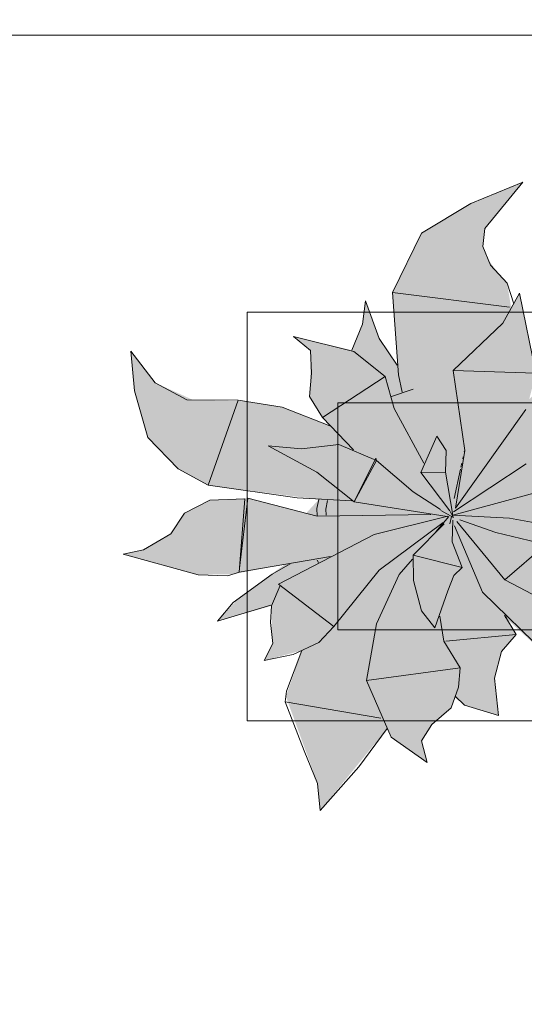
# Model space of a CAD drawing. Header units: millimetres. Extents: x -59761 to 112741, y -57975 to 46221.
# Tile 405 of 421: x 90401 to 90956, y -10067 to -8983. Entities that reach past the tile are written whole.
import ezdxf

# ---------------------------------------------------------------- set-up
doc = ezdxf.new("R2010")
doc.units = ezdxf.units.MM
for name, pattern in [('короткая штриховая', [282.222222, 141.111111, -141.111111]), ('Штриховая', [564.444447, 282.222223, -282.222223]), ('Штрихпунктирная', [670.277762, 352.777767, -176.388884, 0, -141.111112])]:
    doc.linetypes.add(name, pattern=pattern)
for name, color, linetype in [('Интерьер - Мебель', 7, 'Continuous'), ('Элемент модели - Границы зон', 7, 'Continuous'), ('Элемент Модели - Зона', 7, 'Continuous'), ('Элемент Модели - Оси', 2, 'Continuous')]:
    doc.layers.add(name, color=color, linetype=linetype)

msp = doc.modelspace()

# ---------------------------------------------------------------- hatches: boundary and pattern name
at = {"layer": 'Интерьер - Мебель', "linetype": 'Continuous', "lineweight": 0}
msp.add_hatch(color=255, dxfattribs=at).paths.add_polyline_path([(90954.19, -9161.92), (90896.95, -9185.35), (90842.63, -9217.93), (90810.77, -9283.32), (90816.16, -9363.23), (90797.4, -9335.48), (90781.31, -9292.44), (90777.68, -9318.31), (90766.04, -9346.91), (90701.9, -9331.79), (90720.51, -9347.31), (90720.23, -9390.13), (90719.62, -9397.7), (90733.95, -9421.11), (90741.99, -9430.06), (90688.09, -9409.55), (90647.31, -9403.05), (90591.22, -9401.64), (90549.49, -9382.62), (90523.01, -9347.87), (90526.83, -9391.67), (90541.54, -9442.88), (90574.82, -9477.57), (90607.86, -9495.58), (90729.64, -9511.28), (90715.74, -9526.55), (90651.64, -9509.89), (90609.68, -9511.92), (90581.9, -9526.25), (90567.03, -9548.96), (90536.89, -9566.58), (90514.57, -9571.37), (90596.85, -9594.15), (90635.82, -9593.45), (90692.28, -9582.69), (90640.52, -9621.28), (90618.36, -9645.3), (90677.7, -9628.39), (90677.92, -9658.32), (90679.08, -9669.92), (90669.75, -9688.65), (90711.17, -9677.55), (90693.5, -9728.17), (90728.44, -9823.85), (90731.26, -9853.92), (90805.16, -9763.36), (90809.28, -9773.04), (90848.86, -9800.8), (90842.92, -9776.97), (90854.27, -9759.2), (90875.59, -9740.68), (90879.63, -9729.36), (90889.95, -9737.6), (90927.69, -9749.02), (90923.11, -9708.18), (90930.7, -9678.66), (90946.82, -9659.87), (90935.04, -9641.14), (91003.83, -9704.8), (91027.64, -9720.6), (91073.44, -9735.87), (91132.93, -9730.08), (91182.18, -9734.85), (91205.57, -9749.34), (91168.72, -9687.54), (91112.78, -9661.9), (91104.07, -9640.06), (91091.38, -9635.1), (91138.58, -9620.11), (91113.4, -9621.33), (91083.71, -9613.76), (91066.34, -9590.84), (91095.73, -9587.47), (91145.84, -9568.35), (91198.83, -9526.31), (91151.41, -9537.88), (91110.55, -9532.7), (91089.18, -9516.38), (91093.88, -9512.58), (91073.13, -9501.8), (91007.27, -9495.17), (91047.51, -9484.89), (91105.93, -9459.8), (91125.87, -9399.75), (91157.37, -9365.1), (91121.87, -9371.33), (91076.31, -9372.74), (91035.35, -9388.5), (91021.6, -9403), (91035.38, -9362.01), (91012.64, -9365.49), (90985.61, -9376.87), (90961.36, -9400.71), (90968.75, -9372.12), (90950.72, -9283.96), (90941.55, -9300.57), (90936.97, -9272.97), (90927.83, -9263.08), (90916.1, -9246.74), (90910.41, -9232.66), (90912.53, -9212.69)])

# ---------------------------------------------------------------- linework, layer by layer
at = {"layer": 'Интерьер - Мебель', "color": 7, "linetype": 'Continuous', "lineweight": 15}
for p, q in [((90954.19, -9161.92), (90896.95, -9185.35)), ((90954.19, -9161.92), (90896.95, -9185.35)), ((90954.19, -9161.92), (90912.53, -9212.69)), ((90954.19, -9161.92), (90912.53, -9212.69)), ((90896.95, -9185.35), (90842.63, -9217.93)), ((90896.95, -9185.35), (90842.63, -9217.93)), ((90912.53, -9212.69), (90910.41, -9232.66)), ((90912.53, -9212.69), (90910.41, -9232.66)), ((90842.63, -9217.93), (90810.77, -9283.32)), ((90842.63, -9217.93), (90810.77, -9283.32)), ((90910.41, -9232.66), (90918.7, -9253.19)), ((90910.41, -9232.66), (90918.7, -9253.19)), ((90918.7, -9253.19), (90936.97, -9272.97)), ((90918.7, -9253.19), (90936.97, -9272.97)), ((90936.97, -9272.97), (90944.27, -9295.76)), ((90936.97, -9272.97), (90944.27, -9295.76)), ((90810.77, -9283.32), (90939.77, -9299.61)), ((90810.77, -9283.32), (90817.64, -9373.87)), ((90810.77, -9283.32), (90939.77, -9299.61)), ((90810.77, -9283.32), (90817.64, -9373.87)), ((90950.72, -9283.96), (90932.39, -9317.18)), ((90950.72, -9283.96), (90932.39, -9317.18)), ((90950.72, -9283.96), (90968.75, -9372.12)), ((90950.72, -9283.96), (90968.75, -9372.12)), ((90781.31, -9292.44), (90777.68, -9318.31)), ((90781.31, -9292.44), (90777.68, -9318.31)), ((90781.31, -9292.44), (90796.29, -9333.84)), ((90781.31, -9292.44), (90796.29, -9333.84)), ((90777.68, -9318.31), (90766.04, -9346.91)), ((90777.68, -9318.31), (90766.04, -9346.91)), ((90932.39, -9317.18), (90877.56, -9369.38)), ((90932.39, -9317.18), (90877.56, -9369.38)), ((90701.9, -9331.79), (90720.51, -9347.31)), ((90701.9, -9331.79), (90768.5, -9348.17)), ((90701.9, -9331.79), (90720.51, -9347.31)), ((90701.9, -9331.79), (90768.5, -9348.17)), ((90796.29, -9333.84), (90816.16, -9363.23)), ((90796.29, -9333.84), (90816.16, -9363.23)), ((90523.01, -9347.87), (90526.82, -9391.67)), ((90523.01, -9347.87), (90549.49, -9382.62)), ((90523.01, -9347.87), (90526.82, -9391.67)), ((90523.01, -9347.87), (90549.49, -9382.62)), ((90720.51, -9347.31), (90721.66, -9372.16)), ((90720.51, -9347.31), (90721.66, -9372.16)), ((90768.5, -9348.17), (90802.88, -9375.65)), ((90768.5, -9348.17), (90802.88, -9375.65)), ((90721.66, -9372.16), (90719.62, -9397.7)), ((90721.66, -9372.16), (90719.62, -9397.7)), ((90802.88, -9375.65), (90733.95, -9421.11)), ((90802.88, -9375.65), (90733.95, -9421.11)), ((90802.88, -9375.65), (90812.57, -9411.21)), ((90802.88, -9375.65), (90812.57, -9411.21)), ((90817.64, -9373.87), (90821.57, -9392.91)), ((90817.64, -9373.87), (90821.57, -9392.91)), ((90877.56, -9369.38), (90968.75, -9372.11)), ((90877.56, -9369.38), (90890.39, -9457.25)), ((90877.56, -9369.38), (90968.75, -9372.11)), ((90877.56, -9369.38), (90890.39, -9457.25)), ((90549.49, -9382.62), (90584.54, -9401.59)), ((90549.49, -9382.62), (90584.54, -9401.59)), ((90526.82, -9391.67), (90541.54, -9442.88)), ((90526.82, -9391.67), (90541.54, -9442.88)), ((90719.62, -9397.7), (90733.95, -9421.11)), ((90719.62, -9397.7), (90733.95, -9421.11)), ((90833.8, -9389.62), (90809.95, -9397.84)), ((90833.8, -9389.62), (90809.95, -9397.84)), ((90584.54, -9401.59), (90640.92, -9402.04)), ((90584.54, -9401.59), (90640.92, -9402.04)), ((90640.92, -9402.04), (90607.86, -9495.58)), ((90640.92, -9402.04), (90607.86, -9495.58)), ((90640.92, -9402.04), (90689.41, -9409.76)), ((90640.92, -9402.04), (90689.41, -9409.76)), ((90689.41, -9409.76), (90741.99, -9430.06)), ((90689.41, -9409.76), (90741.99, -9430.06)), ((90812.57, -9411.21), (90845.2, -9471.09)), ((90812.57, -9411.21), (90845.2, -9471.09)), ((90733.95, -9421.11), (90767.83, -9456.57)), ((90733.95, -9421.11), (90767.83, -9456.57)), ((90957.72, -9412.13), (90880.09, -9520.82)), ((90957.72, -9412.13), (90880.09, -9520.82)), ((90541.54, -9442.88), (90574.82, -9477.57)), ((90541.54, -9442.88), (90574.82, -9477.57)), ((90859.78, -9441.52), (90841.95, -9481.59)), ((90859.78, -9441.52), (90841.95, -9481.59)), ((90859.78, -9441.52), (90870, -9457.45)), ((90859.78, -9441.52), (90870, -9457.45)), ((90674.01, -9452.1), (90710.84, -9455.35)), ((90674.01, -9452.1), (90727.6, -9481.04)), ((90674.01, -9452.1), (90710.84, -9455.35)), ((90674.01, -9452.1), (90727.6, -9481.04)), ((90751.96, -9450.71), (90710.84, -9455.35)), ((90751.96, -9450.71), (90710.84, -9455.35)), ((90751.96, -9450.71), (90793.39, -9468.31)), ((90751.96, -9450.71), (90793.39, -9468.31)), ((90870, -9457.45), (90869.14, -9481.34)), ((90870, -9457.45), (90869.14, -9481.34)), ((90890.39, -9457.25), (90880.09, -9520.82)), ((90890.39, -9457.25), (90880.09, -9520.82)), ((90888.65, -9464.39), (90888.17, -9466.62)), ((90888.65, -9464.39), (90888.17, -9466.62)), ((90890.11, -9457.69), (90889.87, -9458.81)), ((90890.11, -9457.69), (90889.87, -9458.81)), ((90792.55, -9465.7), (90768.84, -9514.02)), ((90792.55, -9465.7), (90768.84, -9514.02)), ((90793.39, -9468.31), (90768.84, -9514.02)), ((90793.39, -9468.31), (90768.84, -9514.02)), ((90792.55, -9465.7), (90793.39, -9468.31)), ((90792.55, -9465.7), (90793.39, -9468.31)), ((90793.39, -9468.31), (90833.46, -9502.94)), ((90793.39, -9468.31), (90833.46, -9502.94)), ((90958.17, -9471.99), (90878.1, -9524.75)), ((90958.17, -9471.99), (90878.1, -9524.75)), ((90887.2, -9471.09), (90886.22, -9475.55)), ((90887.2, -9471.09), (90886.22, -9475.55)), ((90574.82, -9477.57), (90607.86, -9495.58)), ((90574.82, -9477.57), (90607.86, -9495.58)), ((90727.6, -9481.04), (90768.84, -9514.02)), ((90727.6, -9481.04), (90768.84, -9514.02)), ((90869.14, -9481.34), (90841.95, -9481.59)), ((90869.14, -9481.34), (90841.95, -9481.59)), ((90841.95, -9481.59), (90873.97, -9523.87)), ((90841.95, -9481.59), (90873.97, -9523.87)), ((90869.14, -9481.34), (90877.42, -9528.43)), ((90869.14, -9481.34), (90877.42, -9528.43)), ((90885.73, -9477.78), (90878.69, -9510.1)), ((90885.73, -9477.78), (90878.69, -9510.1)), ((90607.86, -9495.58), (90706.01, -9509.37)), ((90607.86, -9495.58), (90706.01, -9509.37)), ((91001.27, -9494.81), (90877.42, -9528.43)), ((91001.27, -9494.81), (90877.42, -9528.43)), ((90833.46, -9502.94), (90863.82, -9522.13)), ((90833.46, -9502.94), (90863.82, -9522.13)), ((90609.68, -9511.92), (90581.9, -9526.25)), ((90609.68, -9511.92), (90581.9, -9526.25)), ((90648.45, -9510.57), (90609.68, -9511.92)), ((90648.45, -9510.57), (90609.68, -9511.92)), ((90648.45, -9510.57), (90641.99, -9591.43)), ((90648.45, -9510.57), (90641.99, -9591.43)), ((90651.64, -9509.89), (90642.51, -9587.03)), ((90651.64, -9509.89), (90642.51, -9587.03)), ((90651.64, -9509.89), (90728.1, -9529.77)), ((90651.64, -9509.89), (90728.1, -9529.77)), ((90706.01, -9509.37), (90766.02, -9512.58)), ((90706.01, -9509.37), (90766.02, -9512.58)), ((90729.64, -9511.28), (90727.62, -9521.35)), ((90729.64, -9511.28), (90727.62, -9521.35)), ((90739.51, -9512.55), (90737.65, -9521.82)), ((90739.51, -9512.55), (90737.65, -9521.82)), ((90768.84, -9514.02), (90870.88, -9529.93)), ((90768.84, -9514.02), (90870.88, -9529.93)), ((90581.9, -9526.25), (90567.03, -9548.96)), ((90581.9, -9526.25), (90567.03, -9548.96)), ((90727.62, -9521.35), (90728.07, -9529.15)), ((90727.62, -9521.35), (90728.07, -9529.15)), ((90853.03, -9527.63), (90728.1, -9529.77)), ((90853.03, -9527.63), (90728.1, -9529.77)), ((90737.65, -9521.82), (90738.03, -9528.36)), ((90737.65, -9521.82), (90738.03, -9528.36)), ((90871.83, -9529.8), (90790.54, -9549.79)), ((90871.83, -9529.8), (90790.54, -9549.79)), ((90873.05, -9530.08), (90858.59, -9546.98)), ((90873.05, -9530.08), (90858.59, -9546.98)), ((90863.97, -9523.56), (90877.87, -9531.02)), ((90863.97, -9523.56), (90877.87, -9531.02)), ((90875.82, -9530.08), (90873.91, -9538)), ((90875.82, -9530.08), (90873.91, -9538)), ((90874.27, -9524.42), (90877.87, -9531.02)), ((90874.27, -9524.42), (90877.87, -9531.02)), ((90876.91, -9525.56), (90876.37, -9527.82)), ((90876.91, -9525.56), (90876.37, -9527.82)), ((90876.56, -9527.29), (90877.42, -9528.43)), ((90876.56, -9527.29), (90877.42, -9528.43)), ((90877.42, -9528.43), (90939.82, -9531.7)), ((90877.42, -9528.43), (90939.82, -9531.7)), ((90866.63, -9536.48), (90796.29, -9588.99)), ((90866.63, -9536.48), (90796.29, -9588.99)), ((90867.75, -9538.18), (90833.64, -9572.61)), ((90867.75, -9538.18), (90833.64, -9572.61)), ((90877.27, -9533.85), (90876.61, -9557.81)), ((90877.27, -9533.85), (90876.61, -9557.81)), ((90878.95, -9540.3), (90909.78, -9613.44)), ((90878.95, -9540.3), (90909.78, -9613.44)), ((90881.65, -9535.62), (90934.38, -9599.79)), ((90881.65, -9535.62), (90934.38, -9599.79)), ((90884.91, -9533.52), (90924.45, -9547.55)), ((90884.91, -9533.52), (90924.45, -9547.55)), ((90939.82, -9531.7), (91019.59, -9546.65)), ((90939.82, -9531.7), (91019.59, -9546.65)), ((90567.03, -9548.96), (90536.89, -9566.58)), ((90567.03, -9548.96), (90536.89, -9566.58)), ((90790.54, -9549.79), (90685.36, -9604.43)), ((90790.54, -9549.79), (90685.36, -9604.43)), ((90924.45, -9547.55), (90979.81, -9560.76)), ((90924.45, -9547.55), (90979.81, -9560.76)), ((90876.61, -9557.81), (90887.41, -9586.17)), ((90876.61, -9557.81), (90887.41, -9586.17)), ((90979.81, -9560.76), (90934.38, -9599.79)), ((90979.81, -9560.76), (90934.38, -9599.79)), ((90536.89, -9566.58), (90514.57, -9571.37)), ((90536.89, -9566.58), (90514.57, -9571.37)), ((90514.57, -9571.37), (90596.85, -9594.15)), ((90514.57, -9571.37), (90596.85, -9594.15)), ((90833.64, -9572.61), (90887.41, -9586.17)), ((90833.64, -9572.61), (90834.03, -9600.41)), ((90833.64, -9572.61), (90887.41, -9586.17)), ((90833.64, -9572.61), (90834.03, -9600.41)), ((90742.57, -9573.94), (90641.99, -9591.43)), ((90742.57, -9573.94), (90641.99, -9591.43)), ((90698.39, -9582), (90678.4, -9593.38)), ((90698.39, -9582), (90678.4, -9593.38)), ((90727.87, -9578.25), (90729.36, -9580.51)), ((90727.87, -9578.25), (90729.36, -9580.51)), ((90832.8, -9577.12), (90818.35, -9594.02)), ((90832.8, -9577.12), (90818.35, -9594.02)), ((90596.85, -9594.15), (90629.66, -9595.47)), ((90596.85, -9594.15), (90629.66, -9595.47)), ((90641.99, -9591.43), (90629.66, -9595.47)), ((90641.99, -9591.43), (90629.66, -9595.47)), ((90678.4, -9593.38), (90635.67, -9624.86)), ((90678.4, -9593.38), (90635.67, -9624.86)), ((90796.29, -9588.99), (90746.39, -9651.29)), ((90796.29, -9588.99), (90746.39, -9651.29)), ((90818.35, -9594.02), (90793.13, -9648.23)), ((90818.35, -9594.02), (90793.13, -9648.23)), ((90878.34, -9595.09), (90871.78, -9611.83)), ((90878.34, -9595.09), (90871.78, -9611.83)), ((90887.41, -9586.17), (90878.34, -9595.09)), ((90887.41, -9586.17), (90878.34, -9595.09)), ((90687.39, -9606), (90677.7, -9628.39)), ((90687.39, -9606), (90677.7, -9628.39)), ((90685.36, -9604.43), (90746.39, -9651.29)), ((90685.36, -9604.43), (90746.39, -9651.29)), ((90834.03, -9600.41), (90842.71, -9633.92)), ((90834.03, -9600.41), (90842.71, -9633.92)), ((90934.38, -9599.79), (90985.53, -9626.46)), ((90934.38, -9599.79), (90985.53, -9626.46)), ((90871.78, -9611.83), (90857.56, -9652.53)), ((90871.78, -9611.83), (90857.56, -9652.53)), ((90909.78, -9613.44), (91003.83, -9704.8)), ((90909.78, -9613.44), (91003.83, -9704.8)), ((90635.67, -9624.86), (90618.36, -9645.3)), ((90635.67, -9624.86), (90618.36, -9645.3)), ((90677.03, -9627.75), (90618.36, -9645.3)), ((90677.03, -9627.75), (90618.36, -9645.3)), ((90677.7, -9628.39), (90676.76, -9646.71)), ((90677.7, -9628.39), (90676.76, -9646.71)), ((90842.71, -9633.92), (90857.56, -9652.53)), ((90842.71, -9633.92), (90857.56, -9652.53)), ((90934.2, -9638.51), (90946.82, -9659.87)), ((90934.2, -9638.51), (90946.82, -9659.87)), ((90676.76, -9646.71), (90679.08, -9669.92)), ((90676.76, -9646.71), (90679.08, -9669.92)), ((90793.13, -9648.23), (90782.41, -9710.49)), ((90793.13, -9648.23), (90782.41, -9710.49)), ((90863.07, -9639.63), (90867.36, -9667.16)), ((90863.07, -9639.63), (90867.36, -9667.16)), ((90937.84, -9640.27), (90935.04, -9641.14)), ((90937.84, -9640.27), (90935.04, -9641.14)), ((90746.39, -9651.29), (90729.85, -9668.79)), ((90746.39, -9651.29), (90729.85, -9668.79)), ((90946.82, -9659.87), (90869.63, -9667.14)), ((90946.82, -9659.87), (90869.63, -9667.14)), ((90946.82, -9659.87), (90930.7, -9678.66)), ((90946.82, -9659.87), (90930.7, -9678.66)), ((90679.08, -9669.92), (90669.75, -9688.65)), ((90679.08, -9669.92), (90669.75, -9688.65)), ((90729.85, -9668.79), (90701.64, -9681.81)), ((90729.85, -9668.79), (90701.64, -9681.81)), ((90867.36, -9667.16), (90885.37, -9696.76)), ((90867.36, -9667.16), (90885.37, -9696.76)), ((90701.64, -9681.81), (90669.75, -9688.65)), ((90701.64, -9681.81), (90669.75, -9688.65)), ((90711.17, -9677.55), (90694.22, -9722.44)), ((90711.17, -9677.55), (90694.22, -9722.44)), ((90930.7, -9678.66), (90923.11, -9708.18)), ((90930.7, -9678.66), (90923.11, -9708.18)), ((90885.37, -9696.76), (90782.41, -9710.49)), ((90885.37, -9696.76), (90782.41, -9710.49)), ((90885.37, -9696.76), (90883.67, -9718.04)), ((90885.37, -9696.76), (90883.67, -9718.04)), ((90782.41, -9710.49), (90809.28, -9773.04)), ((90782.41, -9710.49), (90809.28, -9773.04)), ((90923.11, -9708.18), (90927.69, -9749.02)), ((90923.11, -9708.18), (90927.69, -9749.02)), ((90694.22, -9722.44), (90692.78, -9733.9)), ((90694.22, -9722.44), (90692.78, -9733.9)), ((90883.67, -9718.04), (90875.59, -9740.68)), ((90883.67, -9718.04), (90875.59, -9740.68)), ((90692.78, -9733.9), (90798.11, -9752.01)), ((90692.78, -9733.9), (90713.54, -9788.01)), ((90692.78, -9733.9), (90798.11, -9752.01)), ((90692.78, -9733.9), (90713.54, -9788.01)), ((90879.7, -9727.67), (90889.95, -9737.6)), ((90879.7, -9727.67), (90889.95, -9737.6)), ((90875.59, -9740.68), (90854.27, -9759.2)), ((90875.59, -9740.68), (90854.27, -9759.2)), ((90889.95, -9737.6), (90927.69, -9749.02)), ((90889.95, -9737.6), (90927.69, -9749.02)), ((90805.16, -9763.36), (90773.76, -9805.76)), ((90805.16, -9763.36), (90773.76, -9805.76)), ((90854.27, -9759.2), (90842.92, -9776.97)), ((90854.27, -9759.2), (90842.92, -9776.97)), ((90809.28, -9773.04), (90848.86, -9800.8)), ((90809.28, -9773.04), (90848.86, -9800.8)), ((90842.92, -9776.97), (90848.86, -9800.8)), ((90842.92, -9776.97), (90848.86, -9800.8)), ((90713.54, -9788.01), (90728.44, -9823.85)), ((90713.54, -9788.01), (90728.44, -9823.85)), ((90773.76, -9805.76), (90731.26, -9853.92)), ((90773.76, -9805.76), (90731.26, -9853.92)), ((90728.44, -9823.85), (90731.26, -9853.92)), ((90728.44, -9823.85), (90731.26, -9853.92))]:
    msp.add_line(p, q, dxfattribs=at)
at = {"layer": 'Интерьер - Мебель', "color": 7, "linetype": 'Continuous', "lineweight": 5}
for p, q in [((92450.76, -9304.88), (90650.76, -9304.88)), ((90650.76, -9304.88), (90650.76, -9754.88)), ((92350.76, -9404.88), (90750.76, -9404.88)), ((90750.76, -9404.88), (90750.76, -9654.88)), ((90750.76, -9654.88), (92350.76, -9654.88)), ((90650.76, -9754.88), (92450.76, -9754.88))]:
    msp.add_line(p, q, dxfattribs=at)
at = {"layer": 'Элемент модели - Границы зон', "color": 7, "linetype": 'короткая штриховая', "lineweight": 15}
for points in [[(96025, -9000), (94825, -9000), (75238.88, -9000), (75238.88, -16794.88), (75850, -16794.88), (75850, -35690.78)], [(75850, -35699.94), (75850, -16794.88), (77696.33, -16794.88), (77696.33, -14421.89), (79332.5, -14421.89), (79332.5, -11247.67), (77696.33, -11247.67), (77696.33, -9000), (80700, -9000), (80700, -9300), (81300, -9300), (81300, -9000), (89700, -9000), (89700, -9300), (90300, -9300), (90300, -9000), (94825, -9000), (96025, -9000), (96025, -18150)]]:
    msp.add_lwpolyline(points, dxfattribs=at)
at = {"layer": 'Элемент Модели - Зона', "color": 253, "linetype": 'Штриховая', "lineweight": 15, "flags": 128}
for points in [[(87517.1, -9000), (89700, -9000), (89700, -8700), (90300, -8700), (90300, -9000), (96025, -9000), (96025, -8500), (96025, -5480), (96025, -320), (87517.1, -320)], [(75850, -35690.78), (75850, -35699.94), (77410, -35699.94), (77410, -35679.94), (80725, -35679.94), (80725, -29900), (80700, -29900), (80700, -28400), (80725, -28400), (80725, -27750), (80650, -27750), (80650, -26250), (80725, -26250), (80725, -25600), (80700, -25600), (80700, -24100), (80725, -24100), (80725, -18300), (80700, -18300), (80700, -17700), (81300, -17700), (81300, -18175), (89700, -18175), (89700, -17700), (90300, -17700), (90300, -18175), (96025, -18175), (96025, -9000), (93380.68, -9000), (90300, -9000), (90300, -9300), (89700, -9300), (89700, -9000), (81300, -9000), (81300, -9300), (80700, -9300), (80700, -9000), (77696.33, -9000), (77696.33, -11247.67), (79332.5, -11247.67), (79332.5, -14421.89), (77696.33, -14421.89), (77696.33, -16794.88), (75850, -16794.88)]]:
    msp.add_lwpolyline(points, close=True, dxfattribs=at)
at = {"layer": 'Элемент Модели - Оси', "color": 7, "linetype": 'Штрихпунктирная', "lineweight": 15}
msp.add_line((-57760.58, -9000), (110650, -9000), dxfattribs=at)

doc.saveas('drawing.dxf')
